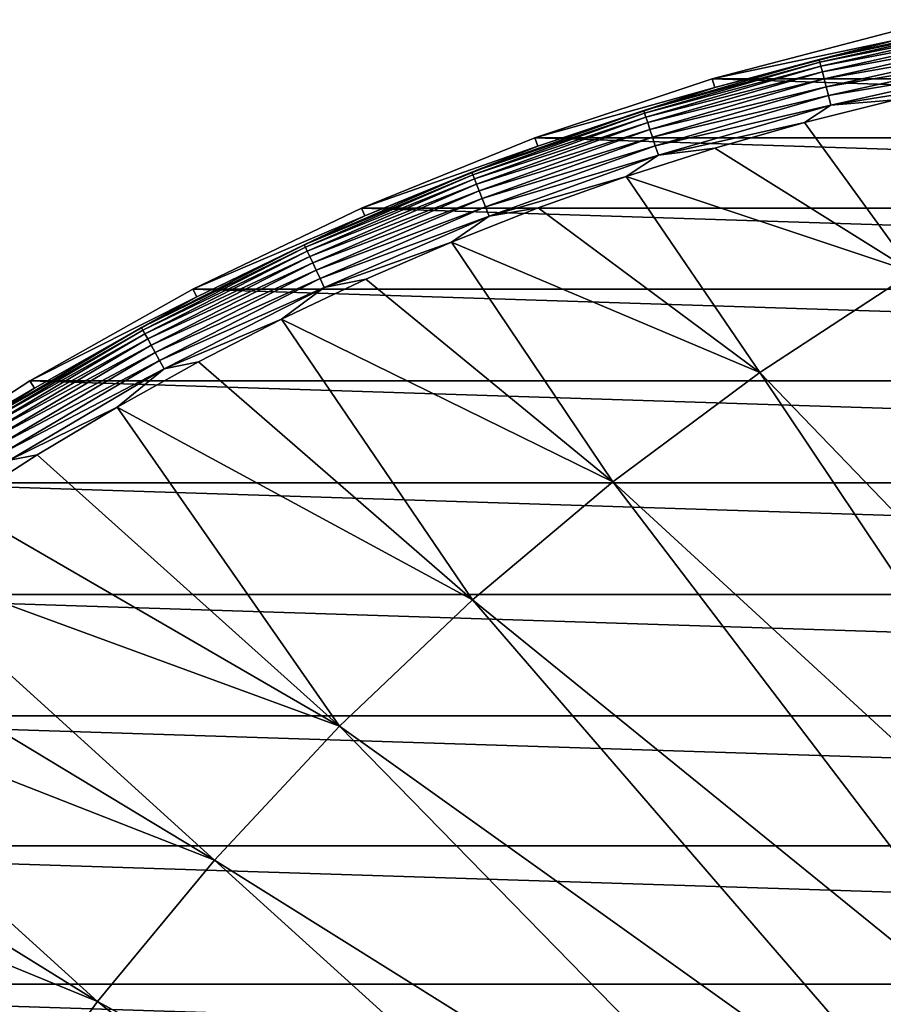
# Model space of a CAD drawing. Header units: metres. Extents: x -258 to 72, y -72 to 102.
# Tile 260 of 656: x -38 to -16, y 46 to 71. Entities that reach past the tile are written whole.
import ezdxf

# ---------------------------------------------------------------- set-up
doc = ezdxf.new("R2010")
doc.units = ezdxf.units.M
doc.layers.add('solid_FREESTAND_ASM_SW0005', color=7, linetype='CONTINUOUS')

msp = doc.modelspace()

# ---------------------------------------------------------------- linework, layer by layer
at = {"layer": 'solid_FREESTAND_ASM_SW0005'}
for points in [[(-17.969856, 69.987968, -874.343506), (-13.539816, 70.978203, -874.343506), (-16.084579, 70.471138, -874.593201)], [(-13.527204, 70.912086, -874.099731), (-13.539816, 70.978203, -874.343506), (-17.969856, 69.987968, -874.343506)], [(-17.953117, 69.922775, -874.099731), (-13.527204, 70.912086, -874.099731), (-17.969856, 69.987968, -874.343506)], [(-13.507094, 70.806671, -873.870667), (-13.527204, 70.912086, -874.099731), (-17.953117, 69.922775, -874.099731)], [(-17.92643, 69.818832, -873.870667), (-13.507094, 70.806671, -873.870667), (-17.953117, 69.922775, -874.099731)], [(-13.48006, 70.664948, -873.662903), (-13.507094, 70.806671, -873.870667), (-17.92643, 69.818832, -873.870667)], [(-16.132704, 70.682289, -887), (-20.628166, 69.503441, -887), (-16.084579, 70.471138, -874.593201)], [(20.62816, 69.503448, -887), (-20.628166, 69.503441, -887), (-16.132704, 70.682289, -887)], [(-17.890549, 69.679085, -873.662903), (-13.48006, 70.664948, -873.662903), (-17.92643, 69.818832, -873.870667)], [(-13.446868, 70.490952, -873.482361), (-13.48006, 70.664948, -873.662903), (-17.890549, 69.679085, -873.662903)], [(-20.628166, 69.503441, -887), (-20.566633, 69.295807, -874.593201), (-16.084579, 70.471138, -874.593201)], [(-17.969856, 69.987968, -874.343506), (-16.084579, 70.471138, -874.593201), (-20.566633, 69.295807, -874.593201)], [(-17.846498, 69.507523, -873.482361), (-13.446868, 70.490952, -873.482361), (-17.890549, 69.679085, -873.662903)], [(-13.408463, 70.289627, -873.334106), (-13.446868, 70.490952, -873.482361), (-17.846498, 69.507523, -873.482361)], [(-17.795528, 69.309006, -873.334106), (-13.408463, 70.289627, -873.334106), (-17.846498, 69.507523, -873.482361)], [(-13.365938, 70.066704, -873.222473), (-13.408463, 70.289627, -873.334106), (-17.795528, 69.309006, -873.334106)], [(-17.739088, 69.089188, -873.222473), (-13.365938, 70.066704, -873.222473), (-17.795528, 69.309006, -873.334106)], [(-13.320501, 69.828514, -873.150452), (-13.365938, 70.066704, -873.222473), (-17.739088, 69.089188, -873.222473)], [(-22.328978, 68.721527, -874.343506), (-17.969856, 69.987968, -874.343506), (-20.566633, 69.295807, -874.593201)], [(-17.953117, 69.922775, -874.099731), (-17.969856, 69.987968, -874.343506), (-22.328978, 68.721527, -874.343506)], [(-22.30818, 68.657516, -874.099731), (-17.953117, 69.922775, -874.099731), (-22.328978, 68.721527, -874.343506)], [(-17.92643, 69.818832, -873.870667), (-17.953117, 69.922775, -874.099731), (-22.30818, 68.657516, -874.099731)], [(-22.275017, 68.55545, -873.870667), (-17.92643, 69.818832, -873.870667), (-22.30818, 68.657516, -874.099731)], [(-17.890549, 69.679085, -873.662903), (-17.92643, 69.818832, -873.870667), (-22.275017, 68.55545, -873.870667)], [(-17.678785, 68.854324, -873.150452), (-13.320501, 69.828514, -873.150452), (-17.739088, 69.089188, -873.222473)], [(-13.819466, 69.475708, -873.1203), (-13.320501, 69.828514, -873.150452), (-17.678785, 68.854324, -873.150452)], [(-22.230433, 68.418236, -873.662903), (-17.890549, 69.679085, -873.662903), (-22.275017, 68.55545, -873.870667)], [(-17.846498, 69.507523, -873.482361), (-17.890549, 69.679085, -873.662903), (-22.230433, 68.418236, -873.662903)], [(-20.628166, 69.503441, -887), (-25.03891, 68.038979, -887), (-20.566633, 69.295807, -874.593201)], [(25.038908, 68.038979, -887), (-25.03891, 68.038979, -887), (-20.628166, 69.503441, -887)], [(-25.03891, 68.038979, -887), (-24.964176, 67.835724, -874.593201), (-20.566633, 69.295807, -874.593201)], [(-22.328978, 68.721527, -874.343506), (-20.566633, 69.295807, -874.593201), (-24.964176, 67.835724, -874.593201)], [(-22.175695, 68.249771, -873.482361), (-17.846498, 69.507523, -873.482361), (-22.230433, 68.418236, -873.662903)], [(-17.795528, 69.309006, -873.334106), (-17.846498, 69.507523, -873.482361), (-22.175695, 68.249771, -873.482361)], [(-22.11236, 68.054848, -873.334106), (-17.795528, 69.309006, -873.334106), (-22.175695, 68.249771, -873.482361)], [(-17.739088, 69.089188, -873.222473), (-17.795528, 69.309006, -873.334106), (-22.11236, 68.054848, -873.334106)], [(25.038908, 68.038979, -887), (-20.628166, 69.503441, -887), (20.62816, 69.503448, -887)], [(-16.085176, 68.986366, -873.1203), (-13.819466, 69.475708, -873.1203), (-17.678785, 68.854324, -873.150452)], [(-22.042231, 67.839012, -873.222473), (-17.739088, 69.089188, -873.222473), (-22.11236, 68.054848, -873.334106)], [(-17.678785, 68.854324, -873.150452), (-17.739088, 69.089188, -873.222473), (-22.042231, 67.839012, -873.222473)], [(-21.967299, 67.608391, -873.150452), (-17.678785, 68.854324, -873.150452), (-22.042231, 67.839012, -873.222473)], [(-18.33367, 68.423157, -873.1203), (-17.678785, 68.854324, -873.150452), (-21.967299, 67.608391, -873.150452)], [(-18.33367, 68.423157, -873.1203), (-16.085176, 68.986366, -873.1203), (-17.678785, 68.854324, -873.150452)], [(-15.632658, 64.699898, -872.973328), (-16.085176, 68.986366, -873.1203), (-18.33367, 68.423157, -873.1203)], [(-26.599977, 67.183876, -874.343506), (-22.328978, 68.721527, -874.343506), (-24.964176, 67.835724, -874.593201)], [(-22.30818, 68.657516, -874.099731), (-22.328978, 68.721527, -874.343506), (-26.599977, 67.183876, -874.343506)], [(-26.575199, 67.121292, -874.099731), (-22.30818, 68.657516, -874.099731), (-26.599977, 67.183876, -874.343506)], [(-22.275017, 68.55545, -873.870667), (-22.30818, 68.657516, -874.099731), (-26.575199, 67.121292, -874.099731)], [(-26.535694, 67.021515, -873.870667), (-22.275017, 68.55545, -873.870667), (-26.575199, 67.121292, -874.099731)], [(-22.230433, 68.418236, -873.662903), (-22.275017, 68.55545, -873.870667), (-26.535694, 67.021515, -873.870667)], [(-26.482582, 66.887367, -873.662903), (-22.230433, 68.418236, -873.662903), (-26.535694, 67.021515, -873.870667)], [(-22.175695, 68.249771, -873.482361), (-22.230433, 68.418236, -873.662903), (-26.482582, 66.887367, -873.662903)], [(-20.562538, 67.786674, -873.1203), (-18.33367, 68.423157, -873.1203), (-21.967299, 67.608391, -873.150452)], [(-15.632658, 64.699898, -872.973328), (-18.33367, 68.423157, -873.1203), (-20.562538, 67.786674, -873.1203)], [(-26.417376, 66.722672, -873.482361), (-22.175695, 68.249771, -873.482361), (-26.482582, 66.887367, -873.662903)], [(-22.11236, 68.054848, -873.334106), (-22.175695, 68.249771, -873.482361), (-26.417376, 66.722672, -873.482361)], [(-25.03891, 68.038979, -887), (-29.346737, 66.294937, -887), (-24.964176, 67.835724, -874.593201)], [(29.346739, 66.294937, -887), (-29.346737, 66.294937, -887), (-25.03891, 68.038979, -887)], [(-29.346737, 66.294937, -887), (-29.259134, 66.096886, -874.593201), (-24.964176, 67.835724, -874.593201)], [(-26.599977, 67.183876, -874.343506), (-24.964176, 67.835724, -874.593201), (-29.259134, 66.096886, -874.593201)], [(-26.341927, 66.532112, -873.334106), (-22.11236, 68.054848, -873.334106), (-26.417376, 66.722672, -873.482361)], [(-22.042231, 67.839012, -873.222473), (-22.11236, 68.054848, -873.334106), (-26.341927, 66.532112, -873.334106)], [(-26.258381, 66.321098, -873.222473), (-22.042231, 67.839012, -873.222473), (-26.341927, 66.532112, -873.334106)], [(-21.967299, 67.608391, -873.150452), (-22.042231, 67.839012, -873.222473), (-26.258381, 66.321098, -873.222473)], [(29.346739, 66.294937, -887), (-25.03891, 68.038979, -887), (25.038908, 68.038979, -887)], [(-26.169117, 66.095642, -873.150452), (-21.967299, 67.608391, -873.150452), (-26.258381, 66.321098, -873.222473)], [(-22.769398, 67.077614, -873.1203), (-21.967299, 67.608391, -873.150452), (-26.169117, 66.095642, -873.150452)], [(-22.769398, 67.077614, -873.1203), (-20.562538, 67.786674, -873.1203), (-21.967299, 67.608391, -873.150452)], [(-15.632658, 64.699898, -872.973328), (-20.562538, 67.786674, -873.1203), (-22.769398, 67.077614, -873.1203)], [(-30.765999, 65.381073, -874.343506), (-26.599977, 67.183876, -874.343506), (-29.259134, 66.096886, -874.593201)], [(-26.575199, 67.121292, -874.099731), (-26.599977, 67.183876, -874.343506), (-30.765999, 65.381073, -874.343506)], [(-30.737341, 65.320175, -874.099731), (-26.575199, 67.121292, -874.099731), (-30.765999, 65.381073, -874.343506)], [(-26.535694, 67.021515, -873.870667), (-26.575199, 67.121292, -874.099731), (-30.737341, 65.320175, -874.099731)], [(-30.691647, 65.223068, -873.870667), (-26.535694, 67.021515, -873.870667), (-30.737341, 65.320175, -874.099731)], [(-26.482582, 66.887367, -873.662903), (-26.535694, 67.021515, -873.870667), (-30.691647, 65.223068, -873.870667)], [(-30.630217, 65.092522, -873.662903), (-26.482582, 66.887367, -873.662903), (-30.691647, 65.223068, -873.870667)], [(-26.417376, 66.722672, -873.482361), (-26.482582, 66.887367, -873.662903), (-30.630217, 65.092522, -873.662903)], [(-24.951883, 66.296715, -873.1203), (-22.769398, 67.077614, -873.1203), (-26.169117, 66.095642, -873.150452)], [(-19.445297, 62.204041, -872.927612), (-22.769398, 67.077614, -873.1203), (-24.951883, 66.296715, -873.1203)], [(-15.632658, 64.699898, -872.973328), (-22.769398, 67.077614, -873.1203), (-19.445297, 62.204041, -872.927612)], [(-30.554798, 64.932251, -873.482361), (-26.417376, 66.722672, -873.482361), (-30.630217, 65.092522, -873.662903)], [(-26.341927, 66.532112, -873.334106), (-26.417376, 66.722672, -873.482361), (-30.554798, 64.932251, -873.482361)], [(-30.467533, 64.746803, -873.334106), (-26.341927, 66.532112, -873.334106), (-30.554798, 64.932251, -873.482361)], [(-26.258381, 66.321098, -873.222473), (-26.341927, 66.532112, -873.334106), (-30.467533, 64.746803, -873.334106)], [(-29.346737, 66.294937, -887), (-33.534019, 64.278458, -887), (-29.259134, 66.096886, -874.593201)], [(33.534027, 64.27845, -887), (-33.534019, 64.278458, -887), (-29.346737, 66.294937, -887)], [(-30.370903, 64.541458, -873.222473), (-26.258381, 66.321098, -873.222473), (-30.467533, 64.746803, -873.334106)], [(-26.169117, 66.095642, -873.150452), (-26.258381, 66.321098, -873.222473), (-30.370903, 64.541458, -873.222473)], [(33.534027, 64.27845, -887), (-29.346737, 66.294937, -887), (29.346739, 66.294937, -887)], [(-27.107655, 65.444832, -873.1203), (-24.951883, 66.296715, -873.1203), (-26.169117, 66.095642, -873.150452)], [(-19.445297, 62.204041, -872.927612), (-24.951883, 66.296715, -873.1203), (-27.107655, 65.444832, -873.1203)], [(-33.534019, 64.278458, -887), (-33.433861, 64.086449, -874.593201), (-29.259134, 66.096886, -874.593201)], [(-30.765999, 65.381073, -874.343506), (-29.259134, 66.096886, -874.593201), (-33.433861, 64.086449, -874.593201)], [(-30.267658, 64.322044, -873.150452), (-26.169117, 66.095642, -873.150452), (-30.370903, 64.541458, -873.222473)], [(-27.107655, 65.444832, -873.1203), (-26.169117, 66.095642, -873.150452), (-30.267658, 64.322044, -873.150452)], [(-34.8106, 63.320248, -874.343506), (-30.765999, 65.381073, -874.343506), (-33.433861, 64.086449, -874.593201)], [(-30.737341, 65.320175, -874.099731), (-30.765999, 65.381073, -874.343506), (-34.8106, 63.320248, -874.343506)], [(-29.234406, 64.522873, -873.1203), (-27.107655, 65.444832, -873.1203), (-30.267658, 64.322044, -873.150452)], [(-23.101225, 59.483772, -872.883667), (-27.107655, 65.444832, -873.1203), (-29.234406, 64.522873, -873.1203)], [(-19.445297, 62.204041, -872.927612), (-27.107655, 65.444832, -873.1203), (-23.101225, 59.483772, -872.883667)], [(-34.778175, 63.261265, -874.099731), (-30.737341, 65.320175, -874.099731), (-34.8106, 63.320248, -874.343506)], [(-30.691647, 65.223068, -873.870667), (-30.737341, 65.320175, -874.099731), (-34.778175, 63.261265, -874.099731)], [(-34.726475, 63.167221, -873.870667), (-30.691647, 65.223068, -873.870667), (-34.778175, 63.261265, -874.099731)], [(-30.630217, 65.092522, -873.662903), (-30.691647, 65.223068, -873.870667), (-34.726475, 63.167221, -873.870667)], [(-34.656967, 63.040791, -873.662903), (-30.630217, 65.092522, -873.662903), (-34.726475, 63.167221, -873.870667)], [(-30.554798, 64.932251, -873.482361), (-30.630217, 65.092522, -873.662903), (-34.656967, 63.040791, -873.662903)], [(-34.571632, 62.885571, -873.482361), (-30.554798, 64.932251, -873.482361), (-34.656967, 63.040791, -873.662903)], [(-30.467533, 64.746803, -873.334106), (-30.554798, 64.932251, -873.482361), (-34.571632, 62.885571, -873.482361)], [(-34.472897, 62.705967, -873.334106), (-30.467533, 64.746803, -873.334106), (-34.571632, 62.885571, -873.482361)], [(-30.370903, 64.541458, -873.222473), (-30.467533, 64.746803, -873.334106), (-34.472897, 62.705967, -873.334106)], [(-15.632658, 64.699898, -872.973328), (-19.445297, 62.204041, -872.927612), (-6.058371, 48.299995, -872.457947)], [(-34.363564, 62.507092, -873.222473), (-30.370903, 64.541458, -873.222473), (-34.472897, 62.705967, -873.334106)], [(-30.267658, 64.322044, -873.150452), (-30.370903, 64.541458, -873.222473), (-34.363564, 62.507092, -873.222473)], [(-31.329859, 63.531815, -873.1203), (-29.234406, 64.522873, -873.1203), (-30.267658, 64.322044, -873.150452)], [(-23.101225, 59.483772, -872.883667), (-29.234406, 64.522873, -873.1203), (-31.329859, 63.531815, -873.1203)], [(-33.534019, 64.278458, -887), (-37.583458, 61.997852, -887), (-33.433861, 64.086449, -874.593201)], [(37.583469, 61.997845, -887), (-37.583458, 61.997852, -887), (-33.534019, 64.278458, -887)], [(-34.246746, 62.294601, -873.150452), (-30.267658, 64.322044, -873.150452), (-34.363564, 62.507092, -873.222473)], [(-31.329859, 63.531815, -873.1203), (-30.267658, 64.322044, -873.150452), (-34.246746, 62.294601, -873.150452)], [(37.583469, 61.997845, -887), (-33.534019, 64.278458, -887), (33.534027, 64.27845, -887)], [(-37.583458, 61.997852, -887), (-37.471199, 61.812656, -874.593201), (-33.433861, 64.086449, -874.593201)], [(-34.8106, 63.320248, -874.343506), (-33.433861, 64.086449, -874.593201), (-37.471199, 61.812656, -874.593201)], [(-33.391769, 62.472721, -873.1203), (-31.329859, 63.531815, -873.1203), (-34.246746, 62.294601, -873.150452)], [(-26.587254, 56.548904, -872.841858), (-31.329859, 63.531815, -873.1203), (-33.391769, 62.472721, -873.1203)], [(-23.101225, 59.483772, -872.883667), (-31.329859, 63.531815, -873.1203), (-26.587254, 56.548904, -872.841858)], [(-38.717819, 61.009521, -874.343506), (-34.8106, 63.320248, -874.343506), (-37.471199, 61.812656, -874.593201)], [(-34.778175, 63.261265, -874.099731), (-34.8106, 63.320248, -874.343506), (-38.717819, 61.009521, -874.343506)], [(-38.681755, 60.952694, -874.099731), (-34.778175, 63.261265, -874.099731), (-38.717819, 61.009521, -874.343506)], [(-34.726475, 63.167221, -873.870667), (-34.778175, 63.261265, -874.099731), (-38.681755, 60.952694, -874.099731)], [(-38.624252, 60.862083, -873.870667), (-34.726475, 63.167221, -873.870667), (-38.681755, 60.952694, -874.099731)], [(-34.656967, 63.040791, -873.662903), (-34.726475, 63.167221, -873.870667), (-38.624252, 60.862083, -873.870667)], [(-38.546944, 60.740265, -873.662903), (-34.656967, 63.040791, -873.662903), (-38.624252, 60.862083, -873.870667)], [(-34.571632, 62.885571, -873.482361), (-34.656967, 63.040791, -873.662903), (-38.546944, 60.740265, -873.662903)], [(-38.452034, 60.590706, -873.482361), (-34.571632, 62.885571, -873.482361), (-38.546944, 60.740265, -873.662903)], [(-34.472897, 62.705967, -873.334106), (-34.571632, 62.885571, -873.482361), (-38.452034, 60.590706, -873.482361)], [(-38.342213, 60.41766, -873.334106), (-34.472897, 62.705967, -873.334106), (-38.452034, 60.590706, -873.482361)], [(-34.363564, 62.507092, -873.222473), (-34.472897, 62.705967, -873.334106), (-38.342213, 60.41766, -873.334106)], [(-38.220608, 60.226044, -873.222473), (-34.363564, 62.507092, -873.222473), (-38.342213, 60.41766, -873.334106)], [(-34.246746, 62.294601, -873.150452), (-34.363564, 62.507092, -873.222473), (-38.220608, 60.226044, -873.222473)], [(-35.417927, 61.346737, -873.1203), (-33.391769, 62.472721, -873.1203), (-34.246746, 62.294601, -873.150452)], [(-26.587254, 56.548904, -872.841858), (-33.391769, 62.472721, -873.1203), (-35.417927, 61.346737, -873.1203)], [(-38.090679, 60.021305, -873.150452), (-34.246746, 62.294601, -873.150452), (-38.220608, 60.226044, -873.222473)], [(-35.417927, 61.346737, -873.1203), (-34.246746, 62.294601, -873.150452), (-38.090679, 60.021305, -873.150452)], [(-19.445297, 62.204041, -872.927612), (-23.101225, 59.483772, -872.883667), (-8.884202, 46.421974, -872.424011)], [(-19.445297, 62.204041, -872.927612), (-8.884202, 46.421974, -872.424011), (-6.058371, 48.299995, -872.457947)], [(-37.583458, 61.997852, -887), (-41.478489, 59.462467, -887), (-37.471199, 61.812656, -874.593201)], [(41.4785, 59.46246, -887), (-41.478489, 59.462467, -887), (-37.583458, 61.997852, -887)], [(41.4785, 59.46246, -887), (-37.583458, 61.997852, -887), (37.583469, 61.997845, -887)], [(-41.478489, 59.462467, -887), (-41.354561, 59.28487, -874.593201), (-37.471199, 61.812656, -874.593201)], [(-38.717819, 61.009521, -874.343506), (-37.471199, 61.812656, -874.593201), (-41.354561, 59.28487, -874.593201)], [(-37.406162, 60.155056, -873.1203), (-35.417927, 61.346737, -873.1203), (-38.090679, 60.021305, -873.150452)], [(-29.890804, 53.410023, -872.802185), (-35.417927, 61.346737, -873.1203), (-37.406162, 60.155056, -873.1203)], [(-26.587254, 56.548904, -872.841858), (-35.417927, 61.346737, -873.1203), (-29.890804, 53.410023, -872.802185)], [(-39.354347, 58.898952, -873.1203), (-37.406162, 60.155056, -873.1203), (-38.090679, 60.021305, -873.150452)], [(-29.890804, 53.410023, -872.802185), (-37.406162, 60.155056, -873.1203), (-39.354347, 58.898952, -873.1203)], [(45.203075, 56.682732, -887), (-45.20306, 56.682743, -887), (-41.478489, 59.462467, -887)], [(45.203075, 56.682732, -887), (-41.478489, 59.462467, -887), (41.4785, 59.46246, -887)], [(-23.101225, 59.483772, -872.883667), (-26.587254, 56.548904, -872.841858), (-11.593053, 44.378807, -872.391479)], [(-23.101225, 59.483772, -872.883667), (-11.593053, 44.378807, -872.391479), (-8.884202, 46.421974, -872.424011)], [(-29.890804, 53.410023, -872.802185), (-39.354347, 58.898952, -873.1203), (-41.260399, 57.579777, -873.1203)], [(-32.999958, 50.078453, -872.764832), (-41.260399, 57.579777, -873.1203), (-43.122265, 56.198948, -873.1203)], [(-29.890804, 53.410023, -872.802185), (-41.260399, 57.579777, -873.1203), (-32.999958, 50.078453, -872.764832)], [(48.741875, 53.670101, -887), (-48.741859, 53.670113, -887), (-45.20306, 56.682743, -887)], [(48.741875, 53.670101, -887), (-45.20306, 56.682743, -887), (45.203075, 56.682732, -887)], [(-26.587254, 56.548904, -872.841858), (-29.890804, 53.410023, -872.802185), (-14.175286, 42.177773, -872.360474)], [(-26.587254, 56.548904, -872.841858), (-14.175286, 42.177773, -872.360474), (-11.593053, 44.378807, -872.391479)], [(-32.999958, 50.078453, -872.764832), (-43.122265, 56.198948, -873.1203), (-44.937962, 54.757931, -873.1203)], [(-35.903503, 46.566216, -872.72998), (-44.937962, 54.757931, -873.1203), (-46.70554, 53.258274, -873.1203)], [(-32.999958, 50.078453, -872.764832), (-44.937962, 54.757931, -873.1203), (-35.903503, 46.566216, -872.72998)], [(52.080395, 50.436916, -887), (-52.080379, 50.436932, -887), (-48.741859, 53.670113, -887)], [(52.080395, 50.436916, -887), (-48.741859, 53.670113, -887), (48.741875, 53.670101, -887)], [(-29.890804, 53.410023, -872.802185), (-32.999958, 50.078453, -872.764832), (-16.621717, 39.826694, -872.331116)], [(-29.890804, 53.410023, -872.802185), (-16.621717, 39.826694, -872.331116), (-14.175286, 42.177773, -872.360474)], [(-35.903503, 46.566216, -872.72998), (-46.70554, 53.258274, -873.1203), (-48.423107, 51.701584, -873.1203)], [(-35.903503, 46.566216, -872.72998), (-48.423107, 51.701584, -873.1203), (-38.590961, 42.885983, -872.697754)], [(55.20488, 46.996502, -887), (-55.204865, 46.996517, -887), (-52.080379, 50.436932, -887)], [(55.20488, 46.996502, -887), (-52.080379, 50.436932, -887), (52.080395, 50.436916, -887)], [(-32.999958, 50.078453, -872.764832), (-35.903503, 46.566216, -872.72998), (-18.923643, 37.333942, -872.303467)], [(-32.999958, 50.078453, -872.764832), (-18.923643, 37.333942, -872.303467), (-16.621717, 39.826694, -872.331116)], [(58.102524, 43.362965, -887), (-58.102509, 43.362984, -887), (-55.204865, 46.996517, -887)], [(58.102524, 43.362965, -887), (-55.204865, 46.996517, -887), (55.20488, 46.996502, -887)], [(-35.903503, 46.566216, -872.72998), (-38.590961, 42.885983, -872.697754), (-21.072874, 34.708378, -872.277649)], [(-35.903503, 46.566216, -872.72998), (-21.072874, 34.708378, -872.277649), (-18.923643, 37.333942, -872.303467)]]:
    msp.add_3dface(points, dxfattribs=at)

doc.saveas('drawing.dxf')
